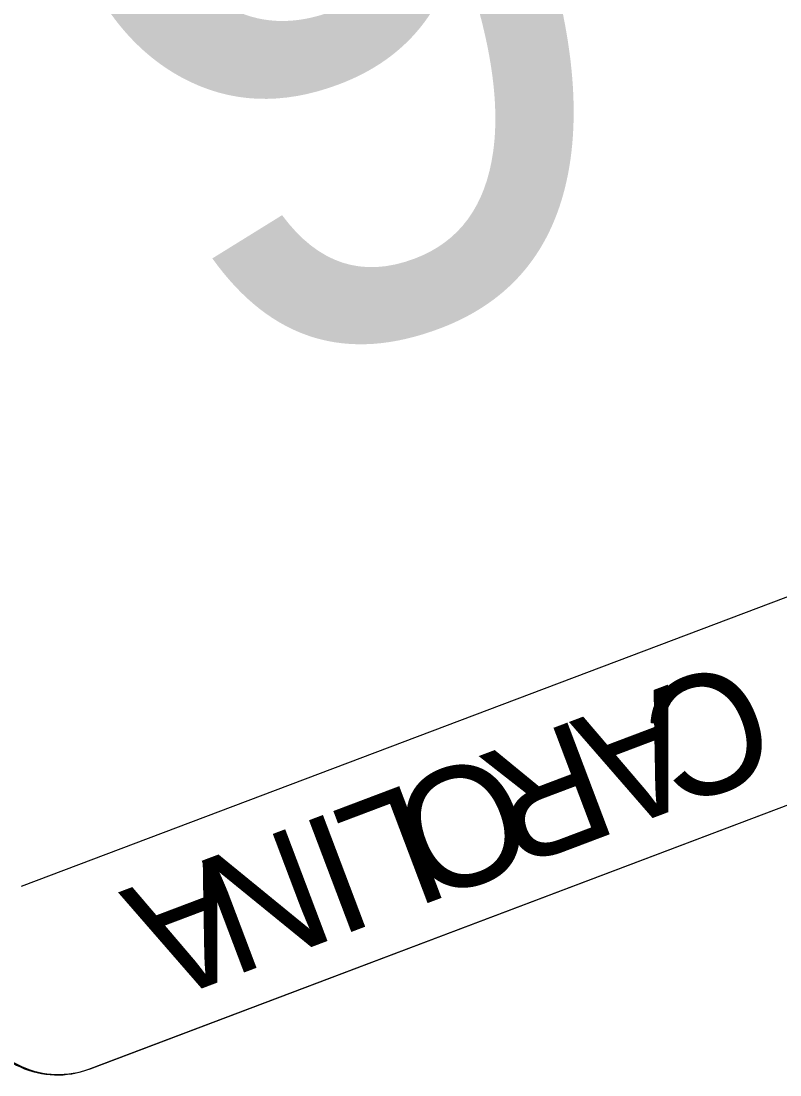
# Model space of a CAD drawing. Extents: x 1581789 to 1622364, y 1043167 to 1103486.
# Drawn here: x 1611568.26 to 1611573.55, y 1091844.74 to 1091852.09 of the extents above; entities that cross this region are included whole.
import ezdxf

# ---------------------------------------------------------------- set-up
doc = ezdxf.new("R2010")
doc.units = 0
doc.layers.add('RD_PD_PatLn2', color=7, linetype='Continuous')

msp = doc.modelspace()

# ---------------------------------------------------------------- linework, layer by layer
at = {"layer": 'RD_PD_PatLn2'}
for p, q in [((1611568.7321, 1091844.7785), (1611583.1432, 1091850.2288)), ((1611568.7396, 1091844.7814), (1611583.1507, 1091850.2316))]:
    msp.add_line(p, q, dxfattribs=at)
msp.add_lwpolyline([(1611582.6688, 1091851.5059), (1611577.349, 1091849.4907), (1611577.3737, 1091849.4584), (1611577.5697, 1091849.4848), (1611577.6504, 1091849.4052), (1611577.7403, 1091849.4032), (1611577.8638, 1091849.3601), (1611577.9933, 1091849.1657), (1611577.8339, 1091848.6855), (1611577.383, 1091848.3012), (1611577.3542, 1091848.2162), (1611576.0402, 1091847.7734), (1611575.648, 1091848.0132), (1611574.8542, 1091847.729), (1611574.5282, 1091847.8854), (1611573.8854, 1091848.1808), (1611568.2587, 1091846.0528)], dxfattribs=at)
for centre in [(1611568.511, 1091845.3631), (1611568.5185, 1091845.3659)]:
    msp.add_arc(centre, 0.6252, 200.71665, 290.71686, dxfattribs=at)

# ---------------------------------------------------------------- texts
for s, height, p in [('4', 5, (1611575.4649, 1091856.9912)), ('6', 5, (1611571.2415, 1091855.3939)), ('C', 0.8333, (1611573.2868, 1091847.6568)), ('A', 0.8333, (1611572.772, 1091847.4621)), ('R', 0.8333, (1611572.1534, 1091847.2282)), ('O', 0.8333, (1611571.5953, 1091847.0171)), ('L', 0.8333, (1611570.9808, 1091846.7847)), ('I', 0.8333, (1611570.4595, 1091846.5876)), ('N', 0.8333, (1611570.1858, 1091846.484)), ('A', 0.8333, (1611569.628, 1091846.2731))]:
    msp.add_text(s, height=height, rotation=200.71665, dxfattribs=at).set_placement(p)

doc.saveas('drawing.dxf')
